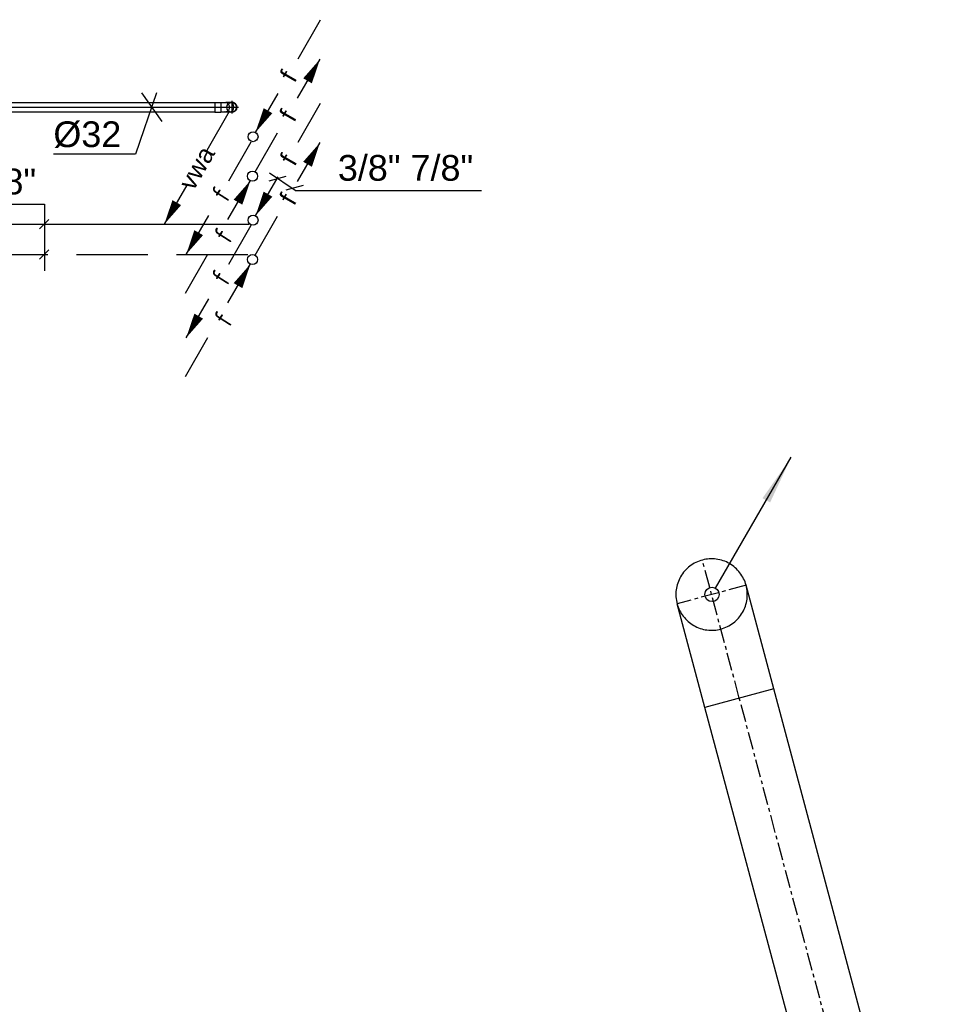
# Model space of a CAD drawing. Extents: x -156717 to 425753, y -51191 to 363295.
# Tile 422 of 502: x 221322 to 224579, y 118724 to 122168. Entities that reach past the tile are written whole.
import ezdxf
from ezdxf.enums import TextEntityAlignment as Align
from ezdxf.lldxf.tags import DXFTag

# ---------------------------------------------------------------- set-up
doc = ezdxf.new("R2010")
doc.units = 0
doc.header["$LTSCALE"] = 50
for name, pattern in [('2322140', [45, 40, -5]), ('2322203', [45, 5, -2, 5, -2, 5, -2, 5, -2, 5, -2, 5, -5]), ('CENTER', [2, 1.25, -0.25, 0.25, -0.25])]:
    doc.linetypes.add(name, pattern=pattern)
doc.layers.get('0').update_dxf_attribs({"linetype": 'CONTINUOUS'})
for name, color, linetype in [('57---0--VENTINST', 4, 'CONTINUOUS'), ('KADER', 7, 'CONTINUOUS'), ('WL5232--', 4, 'CONTINUOUS'), ('WL524---_D', 153, 'CONTINUOUS'), ('WL524---_HARTLIJN', 8, 'CONTINUOUS'), ('WL5448--', 4, 'CONTINUOUS'), ('WL5911--_D', 2, 'CONTINUOUS'), ('WM524---', 1, 'CONTINUOUS')]:
    doc.layers.add(name, color=color, linetype=linetype)
doc.styles.add('BURO-018', font='ARIAL.TTF', dxfattribs={"height": 63})
doc.styles.add('ISO25', font='ISO', dxfattribs={"width": 0.9})
tags = doc.linetypes.add('CENTER2', pattern=[28.575, 19.05, -3.175, 3.175, -3.175]).pattern_tags.tags
tags[10:11] = [DXFTag(74, 4), DXFTag(75, 0), DXFTag(340, '0'), DXFTag(46, 1.0), DXFTag(50, 0.0), DXFTag(44, 0.0), DXFTag(45, 0.0)]
tags[8:9] = [DXFTag(74, 4), DXFTag(75, 0), DXFTag(340, '0'), DXFTag(46, 1.0), DXFTag(50, 0.0), DXFTag(44, 0.0), DXFTag(45, 0.0)]
tags[6:7] = [DXFTag(74, 4), DXFTag(75, 0), DXFTag(340, '0'), DXFTag(46, 1.0), DXFTag(50, 0.0), DXFTag(44, 0.0), DXFTag(45, 0.0)]
tags[4:5] = [DXFTag(74, 4), DXFTag(75, 0), DXFTag(340, '0'), DXFTag(46, 1.0), DXFTag(50, 0.0), DXFTag(44, 0.0), DXFTag(45, 0.0)]

# ---------------------------------------------------------------- blocks, each defined once
blk = doc.blocks.new('C152')
at = {"color": 3, "linetype": 'Continuous'}
blk.add_line((0.25, 0.433), (5.541, 9.597), dxfattribs=at)
blk.add_circle((0, 0), 0.5, dxfattribs=at)
at = {"linetype": 'Continuous'}
blk.add_solid([(4.064, 6.43), (5.541, 9.597), (3.536, 6.734)], dxfattribs=at)
blk = doc.blocks.new('LDV1')
at = {"color": 0, "linetype": 'Continuous'}
for p, q in [((4.5, 7.794), (6.75, 11.691)), ((0.25, 0.433), (2.5, 4.33))]:
    blk.add_line(p, q, dxfattribs=at)
blk.add_lwpolyline([(6.75, 11.691, 0, 1, 0), (5.5, 9.526, 1, 1, 0)], format="xyseb", dxfattribs=at)
blk.add_circle((0, 0), 0.5, dxfattribs=at)
at = {"color": 0, "linetype": 'Continuous', "style": 'BURO-018'}
blk.add_attdef('LD_TEXT1', text='', height=1.8, rotation=60, dxfattribs=at).set_placement((3.5, 6.062), align=Align.MIDDLE)
blk = doc.blocks.new('LDV3')
at = {"color": 0, "linetype": 'Continuous'}
for p, q in [((4.5, 7.794), (6.75, 11.691)), ((0.25, 0.433), (2.5, 4.33))]:
    blk.add_line(p, q, dxfattribs=at)
blk.add_lwpolyline([(0.25, 0.433, 0, 1, 0), (1.5, 2.598, 1, 1, 0)], format="xyseb", dxfattribs=at)
blk.add_circle((0, 0), 0.5, dxfattribs=at)
at = {"color": 0, "linetype": 'Continuous', "style": 'BURO-018'}
blk.add_attdef('LD_TEXT1', text='', height=1.8, rotation=60, dxfattribs=at).set_placement((3.5, 6.062), align=Align.MIDDLE)
blk = doc.blocks.new('LDV2')
at = {"color": 0, "linetype": 'Continuous'}
for p, q in [((-0.25, -0.433), (-2.5, -4.33)), ((-4.5, -7.794), (-6.75, -11.691))]:
    blk.add_line(p, q, dxfattribs=at)
blk.add_lwpolyline([(-6.75, -11.691, 0, 1, 0), (-5.5, -9.526, 1, 1, 0)], format="xyseb", dxfattribs=at)
blk.add_circle((0, 0), 0.5, dxfattribs=at)
at = {"color": 0, "linetype": 'Continuous', "style": 'BURO-018'}
blk.add_attdef('LD_TEXT1', text='', height=1.8, rotation=60, dxfattribs=at).set_placement((-3.5, -6.062), align=Align.MIDDLE)
blk = doc.blocks.new('*U2559')
at = {"color": 0, "ltscale": 10}
for p, q in [((-6.5, 16, -2771), (-21.9, 16, -2771)), ((-6.5, 16, -2771), (-4.4, 16, -2771)), ((-4.4, 16, -2771), (-1.5, 16, -2771)), ((-1.5, 16, -2771), (0, 16, -2771)), ((-6.5, -16, -2771), (-21.9, -16, -2771)), ((-6.5, -16, -2771), (-4.4, -16, -2771)), ((-4.4, -16, -2771), (-1.5, -16, -2771)), ((-1.5, -16, -2771), (0, -16, -2771))]:
    blk.add_line(p, q, dxfattribs=at)
for radius, start, end in [(16.8, 252.2472, 107.7528), (16.8, 0, 107.7528), (16, 270, 90)]:
    blk.add_arc((0, 0, -2771), radius, start, end, dxfattribs=at)
at = {"layer": 'WL524---_HARTLIJN', "linetype": 'CENTER2'}
for p, q in [((-21.9, 0, -2771), (-6.5, 0, -2771)), ((-6.5, 0, -2771), (0, 0, -2771))]:
    blk.add_line(p, q, dxfattribs=at)
at = {"layer": 'WL524---_D', "color": 1, "style": 'BURO-018'}
blk.add_attdef('POSNR', text='', height=90, dxfattribs=at).set_placement((0, 0), align=Align.MIDDLE)
blk = doc.blocks.new('*U2560')
at = {"color": 0, "ltscale": 10}
for p, q in [((-32, 16.8, -2800), (-10, 16.8, -2800)), ((-32, 16.8, -2800), (-32, -16.8, -2800)), ((-10, 16.8, -2800), (-9.2, 16, -2800)), ((-10, 16.8, -2800), (-10, -16.8, -2800)), ((-9.2, 16, -2800), (-6.3, 16, -2800)), ((-6.3, 16, -2800), (-0.6, 16, -2800)), ((-0.6, 16, -2800), (4.4, 16, -2800)), ((4.4, 16, -2800), (6.5, 16, -2800)), ((22.6, 16.8, -2800), (7.1, 16.8, -2800)), ((-32, -16.8, -2800), (-10, -16.8, -2800)), ((-10, -16.8, -2800), (-9.2, -16, -2800)), ((-9.2, -16, -2800), (-6.3, -16, -2800)), ((-6.3, -16, -2800), (-0.6, -16, -2800)), ((-0.6, -16, -2800), (4.4, -16, -2800)), ((4.4, -16, -2800), (6.5, -16, -2800)), ((22.6, -16.8, -2800), (7.1, -16.8, -2800))]:
    blk.add_line(p, q, dxfattribs=at)
at = {"color": 0, "ltscale": 10, "extrusion": (7.54747e-49, 0, -1)}
blk.add_ellipse((7.1, 0, -2800), major_axis=(0, 16.8), ratio=0.707107, start_param=5.973341, end_param=9.734623, dxfattribs=at)
at = {"color": 0, "ltscale": 10}
blk.add_ellipse((22.6, 0, -2800), major_axis=(0, 16.8), ratio=0.707107, start_param=3.141593, end_param=6.283185, dxfattribs=at)
at = {"layer": 'WL524---_HARTLIJN', "linetype": 'CENTER2'}
blk.add_line((-9.2, 0, -2800), (6.5, 0, -2800), dxfattribs=at)
at = {"layer": 'WL524---_D', "color": 1, "style": 'BURO-018'}
blk.add_attdef('POSNR', text='', height=90, dxfattribs=at).set_placement((0, 0), align=Align.MIDDLE)
blk = doc.blocks.new('*U2561')
at = {"color": 0, "ltscale": 10}
for p, q in [((0, 16, -2800), (1353.4, 16, -2800)), ((0, -16, -2800), (1353.4, -16, -2800))]:
    blk.add_line(p, q, dxfattribs=at)
at = {"layer": 'WL524---_HARTLIJN', "linetype": 'CENTER2'}
blk.add_line((0, 0, -2800), (1375.4, 0, -2800), dxfattribs=at)
at = {"layer": 'WL524---_D', "color": 1, "style": 'BURO-018'}
blk.add_attdef('POSNR', text='', height=90, dxfattribs=at).set_placement((0, 0), align=Align.MIDDLE)
blk = doc.blocks.new('*U2562')
at = {"layer": 'WL524---_HARTLIJN', "linetype": 'CENTER2'}
for p, q in [((-22.4, 0, -2761), (22.4, 0, -2761)), ((0, -22.4, -2761), (0, 22.4, -2761))]:
    blk.add_line(p, q, dxfattribs=at)
blk.add_circle((0, 0, -2761), 0.075, dxfattribs=at)
at = {"layer": 'WL524---_D', "color": 1, "style": 'BURO-018'}
blk.add_attdef('POSNR', text='', height=90, dxfattribs=at).set_placement((0, 0), align=Align.MIDDLE)
blk = doc.blocks.new('*U2569')
at = {"layer": 'WM524---', "color": 0, "ltscale": 10}
for p, q in [((17.1, 50), (-56.2, -164.5)), ((-35.8, 50), (35.8, -50)), ((-56.2, -164.5), (-343.8, -164.5))]:
    blk.add_line(p, q, dxfattribs=at)
at = {"layer": 'WM524---', "color": 0, "style": 'BURO-018'}
blk.add_text('%%c32', height=90, dxfattribs=at).set_placement((-343.8, -139.5))

msp = doc.modelspace()

# ---------------------------------------------------------------- linework, layer by layer
at = {"layer": '57---0--VENTINST', "color": 8, "linetype": 'CENTER'}
for p, q in [((223840.64267, 119795.45893), (223711.23315, 120278.42184)), ((223864.32626, 120190.03349), (223622.8448, 120125.32873)), ((224458.30278, 117490.32003), (223840.64267, 119795.45893))]:
    msp.add_line(p, q, dxfattribs=at)
at = {"layer": '57---0--VENTINST', "color": 8, "linetype": 'Continuous'}
for p, q in [((223961.3834, 119827.81131), (223864.32626, 120190.03349)), ((223719.90194, 119763.10655), (223622.8448, 120125.32873)), ((223961.3834, 119827.81131), (223719.90194, 119763.10655)), ((224579.04351, 117522.67241), (223961.3834, 119827.81131)), ((224337.56205, 117457.96765), (223719.90194, 119763.10655))]:
    msp.add_line(p, q, dxfattribs=at)
msp.add_lwpolyline([(223864.32626, 120190.03349, 0.0984914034), (223842.7547, 120233.77629, 0.0984914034), (223806.08553, 120265.93429, 0.0984914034), (223759.9013, 120281.61172, 0.0984914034), (223711.23315, 120278.42184, 0.0984914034), (223667.49035, 120256.85028, 0.0984914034), (223635.33235, 120220.18111, 0.0984914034), (223619.65492, 120173.99689, 0.0984914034), (223622.8448, 120125.32873, 0.0984914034), (223644.41636, 120081.58593, 0.0984914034), (223681.08553, 120049.42794, 0.0984914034), (223727.26976, 120033.7505, 0.0984914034), (223775.93791, 120036.94038, 0.0984914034), (223819.68071, 120058.51194, 0.0984914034), (223851.83871, 120095.18111, 0.0984914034), (223867.51614, 120141.36534, 0.0984914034)], format="xyb", close=True, dxfattribs=at)
at = {"layer": 'WL5448--', "color": 2}
for p, q in [((222053.57536, 121605.1605), (222132.32536, 121741.5595)), ((222051.09528, 121469.41678), (222129.84528, 121605.81578)), ((221904.82536, 121347.51794), (221983.57536, 121483.91694)), ((222053.57536, 121313.25967), (222132.32536, 121449.65867)), ((221902.34528, 121211.77422), (221981.09528, 121348.17322)), ((222051.09528, 121177.51594), (222129.84528, 121313.91494)), ((221904.82536, 121055.61711), (221983.57536, 121192.01611)), ((221902.34528, 120919.87339), (221981.09528, 121056.27239))]:
    msp.add_line(p, q, dxfattribs=at)
at = {"layer": 'WL5448--', "color": 1}
for p, q in [((222194.68666, 121605.12202), (222255.26747, 121620.84583)), ((222285.95126, 121571.31348), (222196.26019, 121631.06664)), ((222255.26462, 121573.67306), (222315.84543, 121589.39687)), ((222285.91204, 121571.08223), (222938.58677, 121571.08223)), ((220756.34062, 121523.33805), (221409.01534, 121523.33805)), ((221409.01534, 121523.33805), (221409.01534, 121289.7948)), ((221391.11647, 121436.2783), (221424.61949, 121468.97361)), ((221391.11647, 121331.08542), (221424.61949, 121363.78073))]:
    msp.add_line(p, q, dxfattribs=at)
at = {"layer": 'WL5448--', "linetype": '2322140'}
msp.add_line((220706.6059, 121453.32912, 2700), (222125.71446, 121453.32912, 2700), dxfattribs=at)
at = {"layer": 'WL5448--', "linetype": '2322203'}
msp.add_line((220820.62341, 121346.86436, 2700), (222131.54092, 121346.86436, 2700), dxfattribs=at)
at = {"layer": 'WL5448--', "color": 2}
for points in [[(222129.84528, 121605.81578, 0, 35, 0), (222086.09528, 121530.03855, 35, 35, 0)], [(221904.82536, 121347.51794, 0, 35, 0), (221948.57536, 121423.29516, 35, 35, 0)], [(222129.84528, 121313.91494, 0, 35, 0), (222086.09528, 121238.13772, 35, 35, 0)], [(221904.82536, 121055.61711, 0, 35, 0), (221948.57536, 121131.39433, 35, 35, 0)]]:
    msp.add_lwpolyline(points, format="xyseb", dxfattribs=at)

# ---------------------------------------------------------------- block references
at = {"layer": '57---0--VENTINST', "color": 8, "linetype": 'Continuous', "xscale": 50, "yscale": 50, "zscale": 50}
msp.add_blockref('C152', (223745.13176, 120158.09542), dxfattribs=at)
at = {"layer": 'WL5232--', "color": 2}
ref = msp.add_blockref('LDV2', (222064.35717, 121861.79319), dxfattribs=dict(at, xscale=35, yscale=35, zscale=35))
ref.add_attrib('LD_TEXT1', 'vwa', dxfattribs={"layer": '0', "color": 1, "linetype": 'Continuous', "height": 63, "rotation": 60, "style": 'BURO-018'}).set_placement((221941.85717, 121649.61696), align=Align.MIDDLE)
at = {"layer": 'WL524---_D'}
for name, p in [('*U2561', (220651.13456, 121862.14282, 2800)), ('*U2560', (222036.52215, 121862.14282, 2800)), ('*U2562', (222065.51352, 121862.14282, 2761.00862)), ('*U2559', (222065.51352, 121862.14282, 2771.00862))]:
    msp.add_blockref(name, p, dxfattribs=at)
at = {"layer": 'WL5448--', "color": 2}
ref = msp.add_blockref('LDV3', (222138.64694, 121759.03418, 2700), dxfattribs=dict(at, xscale=35, yscale=35, zscale=35))
ref.add_attrib('LD_TEXT1', 'f', dxfattribs={"layer": '0', "color": 1, "linetype": 'Continuous', "height": 63, "rotation": 60, "style": 'BURO-018'}).set_placement((222261.14694, 121971.21041, 2700), align=Align.MIDDLE)
ref = msp.add_blockref('LDV1', (222136.99408, 121621.07483, 2700), dxfattribs=dict(at, xscale=35, yscale=35, zscale=35))
ref.add_attrib('LD_TEXT1', 'f', dxfattribs={"layer": '0', "color": 1, "linetype": 'Continuous', "height": 63, "rotation": 60, "style": 'BURO-018'}).set_placement((222259.49408, 121833.25105, 2700), align=Align.MIDDLE)
ref = msp.add_blockref('LDV3', (222138.64694, 121467.13335, 2700), dxfattribs=dict(at, xscale=35, yscale=35, zscale=35))
ref.add_attrib('LD_TEXT1', 'f', dxfattribs={"layer": '0', "color": 1, "linetype": 'Continuous', "height": 63, "rotation": 60, "style": 'BURO-018'}).set_placement((222261.14694, 121679.30957, 2700), align=Align.MIDDLE)
ref = msp.add_blockref('LDV1', (222136.99408, 121329.174, 2700), dxfattribs=dict(at, xscale=35, yscale=35, zscale=35))
ref.add_attrib('LD_TEXT1', 'f', dxfattribs={"layer": '0', "color": 1, "linetype": 'Continuous', "height": 63, "rotation": 60, "style": 'BURO-018'}).set_placement((222259.49408, 121541.35022, 2700), align=Align.MIDDLE)
at = {"layer": 'WM524---'}
msp.add_blockref('*U2569', (221783.88309, 121862.14282, 2800), dxfattribs=at)

# ---------------------------------------------------------------- texts
at = {"layer": 'KADER', "color": 2, "linetype": 'Continuous', "style": 'ISO25', "width": 0.9}
for p in [(222045.85576, 121523.51375), (222054.19136, 121378.7727), (222045.85576, 121231.61292), (222054.19136, 121086.87187)]:
    msp.add_text('f', height=70, rotation=57.39026985, dxfattribs=at).set_placement(p)
at = {"layer": 'WL5911--_D', "style": 'BURO-018'}
for s, p in [('3/8" 7/8"', (222435.67309, 121605.04283)), ('3/8" 5/8"', (220906.10166, 121557.29866))]:
    msp.add_text(s, height=90, dxfattribs=at).set_placement(p)

doc.saveas('drawing.dxf')
